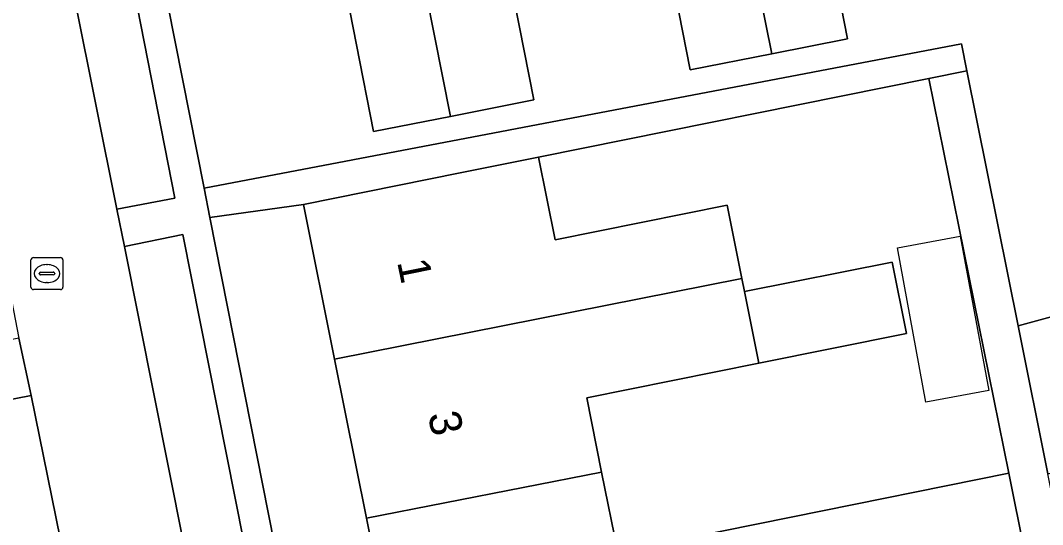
# Model space of a CAD drawing. Extents: x 162250 to 162661, y 380743 to 381606.
# Drawn here: x 162501.13 to 162533.12, y 381107.54 to 381123.32 of the extents above; entities that cross this region are included whole.
import ezdxf

# ---------------------------------------------------------------- set-up
doc = ezdxf.new("R2010")
doc.units = 0
for name, color, linetype in [('IMGEO_Erf', 7, 'Continuous'), ('IMGEO_Groenvoorziening', 7, 'Continuous'), ('IMGEO_Pand', 7, 'Continuous'), ('IMGEO_Pand_nummerreeks', 7, 'Continuous'), ('IMGEO_Pand_vergunning_verleend', 7, 'Continuous'), ('IMGEO_Parkeervlak_open', 7, 'Continuous'), ('IMGEO_Rioolput', 7, 'Continuous'), ('IMGEO_Voetpad_open', 7, 'Continuous'), ('IMGEO_Woonerf_open', 7, 'Continuous')]:
    doc.layers.add(name, color=color, linetype=linetype)

msp = doc.modelspace()

# ---------------------------------------------------------------- linework, layer by layer
at = {"layer": 'IMGEO_Erf'}
for points in [[(162503.939, 381132.922), (162506.878, 381118.071), (162530.585, 381122.589), (162530.755, 381121.745), (162532.362, 381113.762), (162536.335, 381114.848), (162536.185, 381115.393), (162539.296, 381116.244), (162538.456, 381119.316), (162537.695, 381122.096), (162534.322, 381121.173), (162533.63, 381123.706)], [(162525.95, 381128.185), (162527.021, 381122.741), (162524.651, 381122.275), (162522.092, 381121.771), (162521.024, 381127.197)], [(162516.135, 381126.235), (162517.199, 381120.828), (162517.093, 381120.807), (162514.589, 381120.315), (162512.186, 381119.842), (162511.118, 381125.271)], [(162522.091, 381058.627), (162521.099, 381063.551), (162520.153, 381068.245), (162519.83, 381068.18), (162519.771, 381068.471), (162518.788, 381073.35), (162517.801, 381078.249), (162518.207, 381078.331), (162517.169, 381083.482), (162516.209, 381088.243), (162515.236, 381093.074), (162514.299, 381097.722), (162513.998, 381097.661), (162513.93, 381097.999), (162512.964, 381102.792), (162511.966, 381107.741), (162510.963, 381112.717), (162509.988, 381117.556), (162507.059, 381117.156), (162517.527, 381064.258), (162522.087, 381041.214)]]:
    msp.add_lwpolyline(points, dxfattribs=at)
msp.add_lwpolyline([(162529.559, 381121.504), (162517.345, 381119.039), (162517.866, 381116.451), (162523.25, 381117.536), (162523.713, 381115.239), (162523.793, 381114.84), (162528.414, 381115.754), (162528.863, 381113.526), (162524.246, 381112.595), (162518.855, 381111.508), (162519.323, 381109.185), (162519.827, 381106.682), (162525.256, 381107.777), (162532.063, 381109.148)], close=True, dxfattribs=at)
at = {"layer": 'IMGEO_Groenvoorziening'}
msp.add_lwpolyline([(162499.637, 381111.231), (162501.467, 381111.579), (162501.08, 381113.372), (162499.29, 381113.013)], close=True, dxfattribs=at)
at = {"layer": 'IMGEO_Pand'}
for points in [[(162528.246, 381130.613), (162527.076, 381136.002), (162522.068, 381135.017), (162524.651, 381122.275), (162527.021, 381122.741), (162525.95, 381128.185), (162528.518, 381128.69), (162528.143, 381130.593)], [(162522.068, 381135.017), (162516.885, 381133.997), (162518.344, 381126.67), (162521.024, 381127.197), (162522.092, 381121.771), (162524.651, 381122.275)], [(162512.068, 381133.049), (162514.589, 381120.315), (162517.093, 381120.807), (162517.199, 381120.828), (162516.135, 381126.235), (162518.344, 381126.67), (162516.885, 381133.997)], [(162512.068, 381133.049), (162507.119, 381132.075), (162507.502, 381130.131), (162504.869, 381129.623), (162505.385, 381126.943), (162508.029, 381127.452), (162508.558, 381124.767), (162511.118, 381125.271), (162512.186, 381119.842), (162514.589, 381120.315)], [(162549.374, 381122.215), (162538.456, 381119.316), (162539.296, 381116.244), (162536.185, 381115.393), (162536.335, 381114.848), (162532.362, 381113.762), (162533.293, 381109.132), (162540.837, 381111.114), (162540.22, 381113.372), (162550.416, 381116.161), (162548.86, 381121.849), (162549.431, 381122.005)], [(162510.963, 381112.717), (162523.713, 381115.239), (162523.25, 381117.536), (162517.866, 381116.451), (162517.345, 381119.039), (162514.89, 381118.544), (162509.988, 381117.556)], [(162523.793, 381114.84), (162524.246, 381112.595), (162528.863, 381113.526), (162528.414, 381115.754)], [(162518.855, 381111.508), (162524.246, 381112.595), (162523.793, 381114.84), (162523.713, 381115.239), (162510.963, 381112.717), (162511.966, 381107.741), (162519.323, 381109.185)], [(162512.964, 381102.792), (162532.568, 381106.657), (162532.063, 381109.148), (162525.256, 381107.777), (162519.827, 381106.682), (162519.323, 381109.185), (162511.966, 381107.741)]]:
    msp.add_lwpolyline(points, close=True, dxfattribs=at)
at = {"layer": 'IMGEO_Pand_vergunning_verleend'}
msp.add_lwpolyline([(162528.579, 381116.202), (162530.543, 381116.566), (162531.438, 381111.737), (162529.474, 381111.373)], close=True, dxfattribs=at)
at = {"layer": 'IMGEO_Parkeervlak_open'}
for points in [[(162504.15, 381117.408), (162505.965, 381117.753), (162503.419, 381130.742), (162501.543, 381130.412)], [(162506.695, 381104.669), (162507.858, 381098.746), (162514.486, 381065.448), (162516.305, 381065.809), (162506.211, 381116.622), (162504.39, 381116.243)], [(162501.467, 381111.579), (162499.637, 381111.231), (162501.998, 381099.383), (162503.85, 381099.749), (162503.021, 381103.934)]]:
    msp.add_lwpolyline(points, close=True, dxfattribs=at)
at = {"layer": 'IMGEO_Rioolput'}
for p, q in [((162501.46, 381114.971), (162501.46, 381115.823)), ((162501.535, 381115.897), (162502.387, 381115.897)), ((162502.461, 381115.823), (162502.461, 381114.971)), ((162501.948, 381115.677), (162501.973, 381115.677)), ((162501.719, 381115.391), (162501.719, 381115.403)), ((162502.157, 381115.354), (162501.759, 381115.354)), ((162501.762, 381115.44), (162502.16, 381115.44)), ((162502.203, 381115.403), (162502.203, 381115.391)), ((162502.387, 381114.897), (162501.535, 381114.897)), ((162501.971, 381115.117), (162501.946, 381115.117))]:
    msp.add_line(p, q, dxfattribs=at)
for points in [[(162501.46, 381114.971), (162501.46, 381115.823)], [(162501.535, 381115.897), (162502.387, 381115.897)], [(162502.461, 381115.823), (162502.461, 381114.971)], [(162502.387, 381114.897), (162501.535, 381114.897)]]:
    msp.add_lwpolyline(points, dxfattribs=at)
for centre, radius, start, end in [((162501.537, 381115.821), 0.0765, 91.552, 178.448), ((162501.537, 381115.821), 0.0765, 91.552, 178.448), ((162502.385, 381115.821), 0.0765, 1.552, 88.448), ((162502.385, 381115.821), 0.0765, 1.552, 88.448), ((162501.759, 381115.4), 0.0403, 85.8775, 175.7526), ((162501.756, 381115.39), 0.0366, 178.938, 274.7102), ((162502.16, 381115.397), 0.043, 264.8664, 352.4533), ((162502.164, 381115.402), 0.0386, 1.7309, 96.639), ((162501.537, 381114.973), 0.0765, 181.552, 268.448), ((162501.537, 381114.973), 0.0765, 181.552, 268.448), ((162502.385, 381114.973), 0.0765, 271.552, 358.448), ((162502.385, 381114.973), 0.0765, 271.552, 358.448)]:
    msp.add_arc(centre, radius, start, end, dxfattribs=at)
for centre, major_axis, ratio, start_param, end_param in [((162501.947, 381115.397), (-0.387, 0.002), 0.722429, 4.712389, 7.853982), ((162501.972, 381115.397), (-0.39, 0.002), 0.717154, 1.570796, 4.712389)]:
    msp.add_ellipse(centre, major_axis=major_axis, ratio=ratio, start_param=start_param, end_param=end_param, dxfattribs=at)
at = {"layer": 'IMGEO_Voetpad_open'}
for points in [[(162501.277, 381131.99), (162501.415, 381131.097), (162501.543, 381130.412), (162503.419, 381130.742), (162505.965, 381117.753), (162504.15, 381117.408), (162504.39, 381116.243), (162506.211, 381116.622), (162516.305, 381065.809), (162516.662, 381064.047), (162517.527, 381064.258), (162507.059, 381117.156), (162506.878, 381118.071), (162503.939, 381132.922)], [(162548.818, 381031.958), (162533.885, 381106.188), (162533.293, 381109.132), (162532.362, 381113.762), (162530.755, 381121.745), (162529.559, 381121.504), (162532.063, 381109.148), (162532.568, 381106.657), (162533.059, 381104.234), (162534.676, 381096.835), (162535.65, 381092.01), (162536.554, 381087.296), (162537.084, 381084.729), (162540.133, 381069.953), (162540.637, 381067.452), (162542.17, 381059.531)]]:
    msp.add_lwpolyline(points, dxfattribs=at)
msp.add_lwpolyline([(162514.89, 381118.544), (162517.345, 381119.039), (162529.559, 381121.504), (162530.755, 381121.745), (162530.585, 381122.589), (162506.878, 381118.071), (162507.059, 381117.156), (162509.988, 381117.556)], close=True, dxfattribs=at)
at = {"layer": 'IMGEO_Woonerf_open'}
msp.add_lwpolyline([(162501.543, 381130.412), (162501.415, 381131.097), (162497.734, 381130.354), (162498.328, 381127.348), (162498.718, 381125.553), (162501.08, 381113.372), (162501.467, 381111.579), (162503.021, 381103.934), (162506.695, 381104.669), (162504.39, 381116.243), (162504.15, 381117.408)], close=True, dxfattribs=at)

# ---------------------------------------------------------------- texts
at = {"layer": 'IMGEO_Pand_nummerreeks'}
for s, rotation, p in [('1', 281.3957, (162512.919, 381115.767)), ('3', 281.3959, (162513.882, 381110.99))]:
    msp.add_text(s, height=1, rotation=rotation, dxfattribs=at).set_placement(p)

doc.saveas('drawing.dxf')
